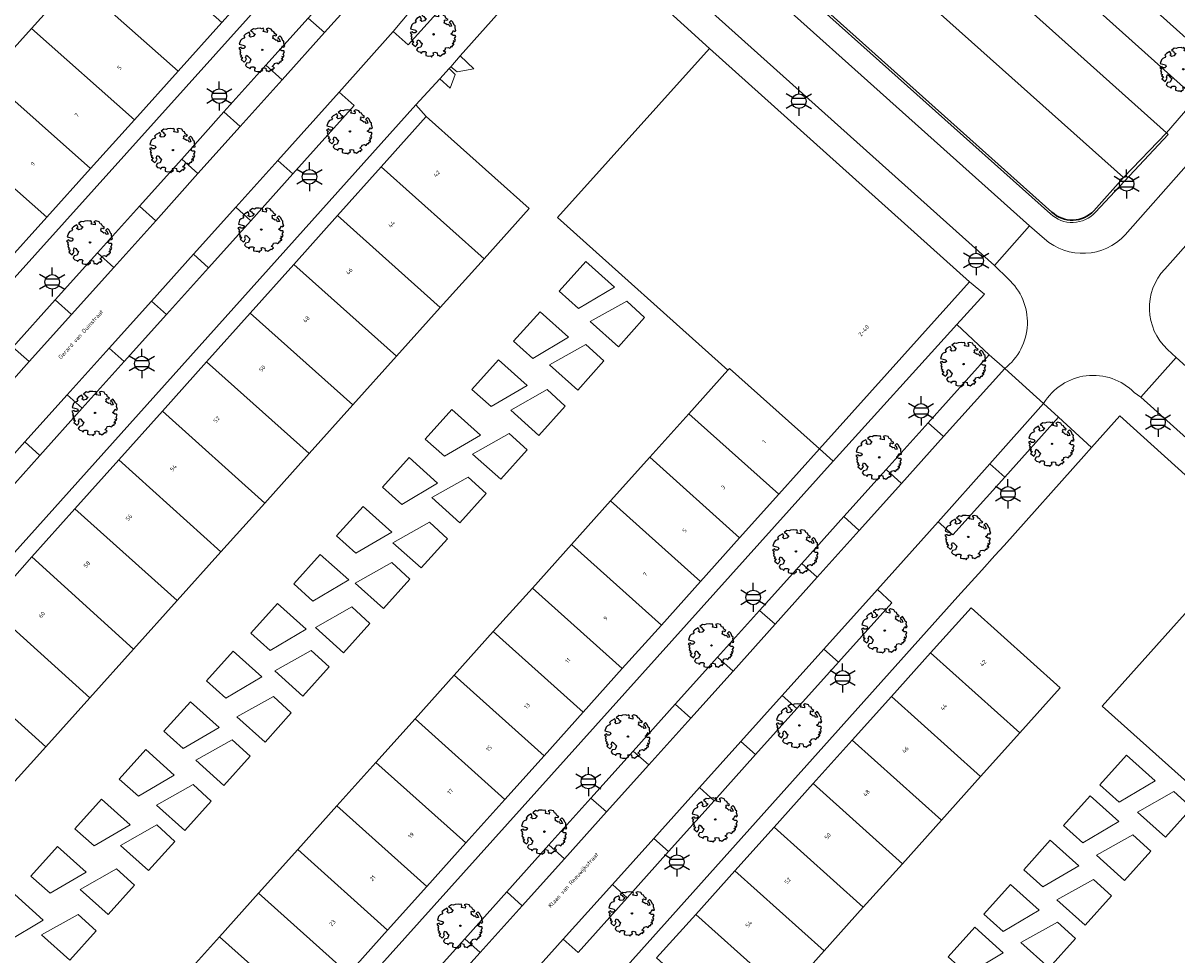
# Model space of a CAD drawing. Extents: x 105780 to 185197, y 477999 to 525027.
# Tile 329 of 562: x 107449 to 107550, y 479330 to 479411. Entities that reach past the tile are written whole.
import ezdxf
from ezdxf.enums import TextEntityAlignment as Align

# ---------------------------------------------------------------- set-up
doc = ezdxf.new("R2010")
doc.units = 0
for name, color, linetype, lineweight in [('B-GV-GR-BOOM-S', 252, 'Continuous', 25), ('B-RO-IE-MEUBILAIR_WEGMEUBILAIR-S', 252, 'Continuous', 25), ('B-WE-GK-KADEMUUR-G', 252, 'Continuous', 18), ('B-WE-GW-WATERGANG_SLOOT_INSTEEK-G', 252, 'Continuous', 30), ('B-XX-KG-KADASTRAAL_BEBOUWING-G', 252, 'Continuous', 20), ('B1-WE-OG-BEBOUWING-T18', 7, 'Continuous', 18), ('B1-WE-OG-TERREIN_ERF-GV', 252, 'Continuous', 18), ('B1-WE-OG-TOPOGRAFIE-T18', 10, 'Continuous', 18), ('B1-WE-VH-VERHARDING_ASFALT-GV', 252, 'Continuous', 18), ('B1-WE-VH-VERHARDING_BETONSTRAATSTEEN-GV', 252, 'Continuous', 18), ('B1-WE-VH-VERHARDING_HALFVERHARDING_GRIND-GV', 252, 'Continuous', 18)]:
    doc.layers.add(name, color=color, linetype=linetype, lineweight=lineweight)
doc.styles.add('NLCS-ISO', font='NLCS-ISO.ttf')
doc.styles.add('NLCS-ISO-M200-T18', font='NLCS-ISO.ttf', dxfattribs={"height": 0.36})

# ---------------------------------------------------------------- blocks, each defined once
blk = doc.blocks.new('B-SIE-WEG_LICHTMAST-SO')
at = {"ltscale": 0.1}
for p, q in [((0, 1.27), (0, 2.53)), ((-1.1, 0.63), (-2.19, 1.27)), ((1.1, 0.63), (2.19, 1.27)), ((-1.1, -0.63), (-2.19, -1.27)), ((0, -1.27), (0, -2.53)), ((1.1, -0.63), (2.19, -1.27))]:
    blk.add_line(p, q, dxfattribs=at)
at = {"flags": 128}
for points in [[(-1.16, 0.5), (1.16, 0.5)], [(-1.16, -0.5), (1.16, -0.5)]]:
    blk.add_lwpolyline(points, dxfattribs=at)
at = {"ltscale": 0.1}
blk.add_circle((0, 0), 1.27, dxfattribs=at)
at = {"style": 'NLCS-ISO'}
blk.add_attdef('TYPE', text='', height=1.8, dxfattribs=at).set_placement((0, 2.53), align=Align.BOTTOM_CENTER)
blk = doc.blocks.new('B-SGR-BOOM_06')
at = {"linetype": 'Continuous', "flags": 128}
blk.add_lwpolyline([(1.08, 1.41), (1.01, 1.58), (0.88, 1.63), (0.78, 1.81), (0.51, 1.88), (0.34, 1.81), (0.44, 1.71), (0.43, 1.52), (0.09, 1.59), (0.14, 1.73), (0.07, 1.88), (-0.06, 1.84), (-0.19, 1.88), (-0.46, 1.86), (-0.6, 1.79), (-0.78, 1.83), (-1.02, 1.64), (-0.85, 1.56), (-0.8, 1.46), (-0.63, 1.37), (-0.8, 1.16), (-1.02, 1.11), (-1.17, 1.24), (-1.05, 1.29), (-1.15, 1.54), (-1.45, 1.37), (-1.6, 1.21), (-1.52, 1.14), (-1.6, 1.01), (-1.77, 0.94), (-1.89, 0.82), (-2, 0.49), (-1.55, 0.37), (-1.48, 0.22), (-1.6, 0.12), (-1.8, 0.12), (-1.84, 0.22), (-2.04, 0.15), (-1.9, -0.07), (-1.97, -0.15), (-1.89, -0.22), (-1.95, -0.4), (-1.81, -0.47), (-1.89, -0.62), (-1.77, -0.64), (-1.72, -0.68), (-1.85, -0.84), (-1.57, -1.07), (-1.47, -0.97), (-1.38, -0.79), (-1.45, -0.7), (-1.37, -0.47), (-1.25, -0.54), (-1.12, -0.7), (-1, -0.8), (-1.12, -1.12), (-1.37, -1.17), (-1.47, -1.36), (-1.33, -1.51), (-1.13, -1.56), (-1.11, -1.61), (-1.08, -1.66), (-0.93, -1.49), (-0.73, -1.49), (-0.63, -1.56), (-0.68, -1.71), (-0.68, -1.84), (-0.46, -1.89), (-0.24, -1.88), (-0.19, -1.98), (-0.09, -1.86), (0.04, -1.79), (-0.02, -1.6), (0.11, -1.56), (0.31, -1.61), (0.34, -1.84), (0.46, -1.83), (0.58, -1.89), (0.83, -1.69), (0.95, -1.74), (0.93, -1.66), (1.06, -1.59), (0.96, -1.49), (0.85, -1.46), (1.03, -1.29), (1.05, -1.19), (1.26, -1.14), (1.42, -1.22), (1.51, -1.12), (1.51, -1.05), (1.65, -1.05), (1.65, -0.95), (1.78, -0.91), (1.78, -0.82), (1.63, -0.82), (1.82, -0.64), (1.7, -0.57), (1.85, -0.62), (1.9, -0.5), (1.82, -0.37), (1.93, -0.18), (1.87, -0.1), (1.7, -0.1), (1.5, 0.03), (1.63, 0.12), (1.75, 0.34), (1.82, 0.24), (1.95, 0.29), (1.87, 0.57), (1.88, 0.75), (1.8, 0.79), (1.67, 1.06), (1.53, 1.21), (1.35, 1.04), (1.47, 0.97), (1.57, 0.72), (1.41, 0.69), (1.33, 0.85), (1.2, 0.82), (1.06, 0.92), (0.9, 1.01), (0.98, 1.07), (0.93, 1.17), (1.01, 1.27), (1.15, 1.22), (1.26, 1.29)], close=True, dxfattribs=at)
blk.add_circle((0, 0), 0.06)
at = {"style": 'NLCS-ISO'}
blk.add_attdef('SOORT', text='', height=0.3, dxfattribs=at).set_placement((0, -0.36), align=Align.TOP_CENTER)

msp = doc.modelspace()

# ---------------------------------------------------------------- linework, layer by layer
at = {"layer": 'B-WE-GK-KADEMUUR-G', "flags": 128}
for points in [[(107503.695, 479425.724), (107538.588, 479394.508)], [(107538.724, 479394.655), (107503.82, 479425.881)], [(107548.701, 479401.553), (107544.95, 479397.653), (107542.37, 479394.772)], [(107542.518, 479394.637), (107548.845, 479401.415), (107548.701, 479401.553)]]:
    msp.add_lwpolyline(points, dxfattribs=at)
for points in [[(107542.37, 479394.772, -0.4182584), (107538.724, 479394.655)], [(107538.588, 479394.508, 0.4180667), (107542.518, 479394.637)]]:
    msp.add_lwpolyline(points, format="xyb", dxfattribs=at)
at = {"layer": 'B-WE-GW-WATERGANG_SLOOT_INSTEEK-G', "flags": 128}
msp.add_lwpolyline([(107529.954, 479418.377), (107509.493, 479436.739), (107505.883, 479432.64), (107526.332, 479414.326), (107544.95, 479397.653), (107548.701, 479401.553)], close=True, dxfattribs=at)
for points in [[(107503.82, 479425.881), (107538.724, 479394.655)], [(107542.37, 479394.772), (107544.95, 479397.653), (107526.332, 479414.326)]]:
    msp.add_lwpolyline(points, dxfattribs=at)
msp.add_lwpolyline([(107538.724, 479394.655, 0.4182584), (107542.37, 479394.772)], format="xyb", dxfattribs=at)
at = {"layer": 'B-XX-KG-KADASTRAAL_BEBOUWING-G', "flags": 128}
for points in [[(107457.474, 479419.132), (107453.668, 479414.888), (107462.65, 479406.944), (107466.461, 479411.183)], [(107453.668, 479414.888), (107449.863, 479410.644), (107458.839, 479402.705), (107462.65, 479406.944)], [(107449.863, 479410.644), (107446.051, 479406.394), (107455.022, 479398.46), (107458.839, 479402.705)], [(107508.901, 479408.918), (107495.673, 479394.185), (107510.5, 479380.873), (107510.648, 479381.039), (107518.473, 479374.021), (107531.541, 479388.592)], [(107446.051, 479406.394), (107442.246, 479402.15), (107451.211, 479394.222), (107455.022, 479398.46)], [(107484.244, 479402.976), (107480.323, 479398.594), (107489.277, 479390.582), (107493.214, 479394.968)], [(107442.246, 479402.15), (107438.444, 479397.911), (107447.339, 479389.915), (107451.211, 479394.222)], [(107480.323, 479398.594), (107476.522, 479394.347), (107485.469, 479386.34), (107489.277, 479390.582)], [(107476.522, 479394.347), (107472.721, 479390.099), (107481.662, 479382.098), (107485.469, 479386.34)], [(107472.721, 479390.099), (107468.92, 479385.852), (107477.854, 479377.856), (107481.662, 479382.098)], [(107498.137, 479390.352), (107495.824, 479387.775), (107497.501, 479386.271), (107500.626, 479388.119)], [(107503.264, 479385.473), (107501.699, 479386.903), (107498.522, 479385.121), (107500.976, 479382.921)], [(107468.92, 479385.852), (107465.119, 479381.604), (107474.046, 479373.615), (107477.854, 479377.856)], [(107494.158, 479385.98), (107491.845, 479383.403), (107493.521, 479381.899), (107496.646, 479383.747)], [(107499.72, 479381.703), (107498.154, 479383.134), (107494.978, 479381.351), (107497.431, 479379.151)], [(107490.533, 479381.79), (107488.22, 479379.213), (107489.896, 479377.708), (107493.021, 479379.557)], [(107465.119, 479381.604), (107461.28, 479377.315), (107470.181, 479369.308), (107474.046, 479373.615)], [(107510.648, 479381.039), (107510.5, 479380.873), (107507.109, 479377.093), (107514.934, 479370.075), (107518.473, 479374.021)], [(107496.347, 479377.757), (107494.781, 479379.187), (107491.605, 479377.405), (107494.058, 479375.205)], [(107461.28, 479377.315), (107457.476, 479373.064), (107466.371, 479365.064), (107470.181, 479369.308)], [(107486.475, 479377.466), (107484.162, 479374.889), (107485.838, 479373.385), (107488.963, 479375.233)], [(107507.109, 479377.093), (107503.704, 479373.297), (107511.529, 479366.279), (107514.934, 479370.075)], [(107493.021, 479373.932), (107491.455, 479375.362), (107488.279, 479373.58), (107490.732, 479371.38)], [(107457.476, 479373.064), (107453.655, 479368.794), (107462.567, 479360.826), (107466.371, 479365.064)], [(107482.75, 479373.276), (107480.437, 479370.699), (107482.114, 479369.194), (107485.238, 479371.042)], [(107503.704, 479373.297), (107500.298, 479369.501), (107508.124, 479362.482), (107511.529, 479366.279)], [(107489.47, 479370.144), (107487.905, 479371.575), (107484.728, 479369.793), (107487.181, 479367.592)], [(107453.655, 479368.794), (107449.914, 479364.614), (107458.746, 479356.569), (107462.567, 479360.826)], [(107478.759, 479369.019), (107476.446, 479366.441), (107478.123, 479364.937), (107481.247, 479366.785)], [(107500.298, 479369.501), (107496.893, 479365.704), (107504.719, 479358.685), (107508.124, 479362.482)], [(107486.089, 479366.205), (107484.523, 479367.636), (107481.347, 479365.853), (107483.8, 479363.653)], [(107496.893, 479365.704), (107493.487, 479361.908), (107501.314, 479354.889), (107504.719, 479358.685)], [(107556.306, 479366.373), (107543.104, 479351.616), (107557.972, 479338.314), (107558.093, 479338.449), (107565.883, 479331.466), (107578.986, 479346.081)], [(107449.914, 479364.614), (107446.091, 479360.341), (107454.953, 479352.343), (107458.746, 479356.569)], [(107475.023, 479364.843), (107472.71, 479362.266), (107474.386, 479360.761), (107477.511, 479362.61)], [(107482.81, 479362.691), (107481.245, 479364.121), (107478.068, 479362.339), (107480.522, 479360.139)], [(107493.487, 479361.908), (107490.082, 479358.112), (107497.909, 479351.092), (107501.314, 479354.889)], [(107446.091, 479360.341), (107442.263, 479356.063), (107451.118, 479348.072), (107454.953, 479352.343)], [(107471.298, 479360.553), (107468.985, 479357.975), (107470.661, 479356.471), (107473.786, 479358.319)], [(107479.343, 479358.827), (107477.778, 479360.257), (107474.601, 479358.475), (107477.054, 479356.275)], [(107531.693, 479360.193), (107528.156, 479356.254), (107535.92, 479349.283), (107539.446, 479353.214)], [(107490.082, 479358.112), (107486.676, 479354.315), (107494.503, 479347.295), (107497.909, 479351.092)], [(107442.263, 479356.063), (107438.511, 479351.871), (107447.394, 479343.922), (107451.118, 479348.072)], [(107467.44, 479356.395), (107465.127, 479353.818), (107466.803, 479352.314), (107469.928, 479354.162)], [(107475.794, 479355.038), (107474.229, 479356.468), (107471.052, 479354.686), (107473.505, 479352.486)], [(107528.156, 479356.254), (107524.749, 479352.459), (107532.515, 479345.486), (107535.92, 479349.283)], [(107486.676, 479354.315), (107483.271, 479350.519), (107491.098, 479343.498), (107494.503, 479347.295)], [(107463.715, 479352.005), (107461.402, 479349.428), (107463.078, 479347.924), (107466.203, 479349.772)], [(107472.498, 479351.026), (107470.933, 479352.457), (107467.756, 479350.674), (107470.21, 479348.474)], [(107524.749, 479352.459), (107521.342, 479348.664), (107529.11, 479341.69), (107532.515, 479345.486)], [(107483.271, 479350.519), (107479.865, 479346.723), (107487.693, 479339.702), (107491.098, 479343.498)], [(107468.922, 479347.263), (107467.357, 479348.693), (107464.18, 479346.911), (107466.634, 479344.711)], [(107521.342, 479348.664), (107517.935, 479344.869), (107525.705, 479337.893), (107529.11, 479341.69)], [(107459.824, 479347.848), (107457.511, 479345.271), (107459.187, 479343.766), (107462.312, 479345.615)], [(107479.865, 479346.723), (107476.459, 479342.926), (107484.288, 479335.905), (107487.693, 479339.702)], [(107545.215, 479347.335), (107542.903, 479344.758), (107544.579, 479343.254), (107547.704, 479345.102)], [(107465.507, 479343.352), (107463.942, 479344.783), (107460.765, 479343), (107463.219, 479340.8)], [(107517.935, 479344.869), (107514.528, 479341.074), (107522.3, 479334.096), (107525.705, 479337.893)], [(107455.966, 479343.524), (107453.653, 479340.947), (107455.329, 479339.443), (107458.454, 479341.291)], [(107542.052, 479343.805), (107539.739, 479341.228), (107541.415, 479339.724), (107544.54, 479341.572)], [(107550.91, 479342.749), (107549.345, 479344.179), (107546.168, 479342.397), (107548.622, 479340.197)], [(107476.459, 479342.926), (107473.054, 479339.13), (107480.883, 479332.108), (107484.288, 479335.905)], [(107462.356, 479339.842), (107460.791, 479341.273), (107457.614, 479339.49), (107460.068, 479337.29)], [(107514.528, 479341.074), (107511.121, 479337.279), (107518.895, 479330.3), (107522.3, 479334.096)], [(107538.578, 479339.948), (107536.265, 479337.37), (107537.941, 479335.866), (107541.066, 479337.714)], [(107547.339, 479338.981), (107545.774, 479340.411), (107542.597, 479338.629), (107545.05, 479336.429)], [(107452.141, 479339.4), (107449.828, 479336.823), (107451.504, 479335.319), (107454.629, 479337.167)], [(107473.054, 479339.13), (107469.648, 479335.334), (107477.478, 479328.312), (107480.883, 479332.108)], [(107458.851, 479336.012), (107457.286, 479337.443), (107454.109, 479335.66), (107456.563, 479333.46)], [(107511.121, 479337.279), (107507.714, 479333.484), (107515.489, 479326.503), (107518.895, 479330.3)], [(107543.906, 479335.086), (107542.341, 479336.517), (107539.164, 479334.734), (107541.618, 479332.534)], [(107535.121, 479336.074), (107532.808, 479333.497), (107534.484, 479331.993), (107537.609, 479333.841)], [(107448.416, 479335.21), (107446.103, 479332.633), (107447.779, 479331.128), (107450.904, 479332.976)], [(107469.648, 479335.334), (107466.243, 479331.537), (107474.073, 479324.515), (107477.478, 479328.312)], [(107455.503, 479332.045), (107453.938, 479333.475), (107450.761, 479331.693), (107453.215, 479329.493)], [(107507.714, 479333.484), (107504.307, 479329.689), (107512.084, 479322.706), (107515.489, 479326.503)], [(107540.765, 479331.385), (107539.2, 479332.815), (107536.023, 479331.033), (107538.477, 479328.833)], [(107466.243, 479331.537), (107462.837, 479327.741), (107470.667, 479320.718), (107474.073, 479324.515)], [(107532.002, 479332.357), (107529.689, 479329.78), (107531.365, 479328.276), (107534.49, 479330.124)]]:
    msp.add_lwpolyline(points, close=True, dxfattribs=at)
at = {"layer": 'B1-WE-OG-TERREIN_ERF-GV', "flags": 128}
for points in [[(107445.037, 479307.898), (107449.215, 479312.555), (107452.621, 479316.352), (107456.026, 479320.148), (107459.432, 479323.945), (107462.837, 479327.741), (107466.243, 479331.537), (107469.648, 479335.334), (107473.054, 479339.13), (107476.459, 479342.926), (107479.865, 479346.723), (107483.271, 479350.519), (107486.676, 479354.315), (107490.082, 479358.112), (107493.487, 479361.908), (107496.893, 479365.704), (107500.298, 479369.501), (107503.704, 479373.297), (107507.109, 479377.093), (107510.5, 479380.873), (107495.673, 479394.185), (107508.901, 479408.918), (107497.25, 479419.527)], [(107495.045, 479417.058), (107487.187, 479408.26), (107488.379, 479407.136), (107486.932, 479406.863), (107486.381, 479407.312), (107486.228, 479407.16), (107486.762, 479406.645), (107486.317, 479405.456), (107485.43, 479406.264), (107483.343, 479403.985), (107484.244, 479402.976), (107493.214, 479394.968), (107489.277, 479390.582), (107485.469, 479386.34), (107481.662, 479382.098), (107477.854, 479377.856), (107474.046, 479373.615), (107470.181, 479369.308), (107466.371, 479365.064), (107462.567, 479360.826), (107458.746, 479356.569), (107454.953, 479352.343), (107451.118, 479348.072), (107447.394, 479343.922)], [(107446.051, 479406.394), (107449.863, 479410.644), (107453.668, 479414.888)], [(107557.972, 479338.314), (107543.104, 479351.616), (107556.306, 479366.373), (107544.633, 479376.907), (107542.164, 479374.15), (107541.494, 479373.402), (107534.569, 479365.613), (107533.75, 479364.739), (107532.619, 479363.451), (107530.525, 479361.183), (107496.288, 479322.891)], [(107504.307, 479329.689), (107507.714, 479333.484), (107511.121, 479337.279), (107514.528, 479341.074), (107517.935, 479344.869), (107521.342, 479348.664), (107524.749, 479352.459), (107528.156, 479356.254), (107531.693, 479360.193), (107539.446, 479353.214), (107535.92, 479349.283), (107532.515, 479345.486), (107529.11, 479341.69), (107525.705, 479337.893), (107522.3, 479334.096), (107518.895, 479330.3), (107515.489, 479326.503)]]:
    msp.add_lwpolyline(points, dxfattribs=at)
for points in [[(107471.343, 479414.518), (107470.316, 479415.47), (107466.461, 479411.183), (107462.65, 479406.944), (107458.839, 479402.705), (107455.022, 479398.46), (107451.211, 479394.222), (107447.339, 479389.915), (107443.527, 479385.676), (107439.68, 479381.397), (107435.878, 479377.168), (107432.078, 479372.942), (107432.068, 479372.931), (107428.256, 479368.691), (107424.445, 479364.453), (107420.634, 479360.214), (107416.823, 479355.975), (107411.809, 479350.399), (107412.942, 479349.511)], [(107487.187, 479408.26), (107486.381, 479407.312), (107486.932, 479406.863), (107488.379, 479407.136)], [(107486.762, 479406.645), (107486.228, 479407.16), (107485.43, 479406.264), (107486.317, 479405.456)], [(107480.323, 479398.594), (107484.244, 479402.976), (107483.343, 479403.985), (107420.943, 479334.389), (107421.913, 479333.323), (107427.108, 479339.128), (107430.909, 479343.376), (107434.71, 479347.623), (107438.511, 479351.871), (107442.263, 479356.063), (107446.091, 479360.341), (107449.914, 479364.614), (107453.655, 479368.794), (107457.476, 479373.064), (107461.28, 479377.315), (107465.119, 479381.604), (107468.92, 479385.852), (107472.721, 479390.099), (107476.522, 479394.347)], [(107498.137, 479390.352), (107500.626, 479388.119), (107497.501, 479386.271), (107495.824, 479387.775)], [(107530.439, 479384.855), (107532.84, 479387.506), (107531.541, 479388.592), (107518.473, 479374.021), (107519.69, 479372.944)], [(107503.264, 479385.473), (107500.976, 479382.921), (107498.522, 479385.121), (107501.699, 479386.903)], [(107494.158, 479385.98), (107496.646, 479383.747), (107493.521, 479381.899), (107491.845, 479383.403)], [(107499.72, 479381.703), (107497.431, 479379.151), (107494.978, 479381.351), (107498.154, 479383.134)], [(107490.533, 479381.79), (107493.021, 479379.557), (107489.896, 479377.708), (107488.22, 479379.213)], [(107496.347, 479377.757), (107494.058, 479375.205), (107491.605, 479377.405), (107494.781, 479379.187)], [(107486.475, 479377.466), (107488.963, 479375.233), (107485.838, 479373.385), (107484.162, 479374.889)], [(107493.021, 479373.932), (107490.732, 479371.38), (107488.279, 479373.58), (107491.455, 479375.362)], [(107519.69, 479372.944), (107518.473, 479374.021), (107514.934, 479370.075), (107511.529, 479366.279), (107508.124, 479362.482), (107504.719, 479358.685), (107501.314, 479354.889), (107497.909, 479351.092), (107494.503, 479347.295), (107491.098, 479343.498), (107487.693, 479339.702), (107484.288, 479335.905), (107480.883, 479332.108), (107477.478, 479328.312), (107474.073, 479324.515), (107470.667, 479320.718), (107467.262, 479316.922), (107463.857, 479313.125), (107460.452, 479309.328), (107457.047, 479305.531), (107451.772, 479299.65), (107452.759, 479298.39)], [(107482.75, 479373.276), (107485.238, 479371.042), (107482.114, 479369.194), (107480.437, 479370.699)], [(107489.47, 479370.144), (107487.181, 479367.592), (107484.728, 479369.793), (107487.905, 479371.575)], [(107478.759, 479369.019), (107481.247, 479366.785), (107478.123, 479364.937), (107476.446, 479366.441)], [(107486.089, 479366.205), (107483.8, 479363.653), (107481.347, 479365.853), (107484.523, 479367.636)], [(107475.023, 479364.843), (107477.511, 479362.61), (107474.386, 479360.761), (107472.71, 479362.266)], [(107482.81, 479362.691), (107480.522, 479360.139), (107478.068, 479362.339), (107481.245, 479364.121)], [(107471.298, 479360.553), (107473.786, 479358.319), (107470.661, 479356.471), (107468.985, 479357.975)], [(107479.343, 479358.827), (107477.054, 479356.275), (107474.601, 479358.475), (107477.778, 479360.257)], [(107467.44, 479356.395), (107469.928, 479354.162), (107466.803, 479352.314), (107465.127, 479353.818)], [(107475.794, 479355.038), (107473.505, 479352.486), (107471.052, 479354.686), (107474.229, 479356.468)], [(107463.715, 479352.005), (107466.203, 479349.772), (107463.078, 479347.924), (107461.402, 479349.428)], [(107472.498, 479351.026), (107470.21, 479348.474), (107467.756, 479350.674), (107470.933, 479352.457)], [(107468.922, 479347.263), (107466.634, 479344.711), (107464.18, 479346.911), (107467.357, 479348.693)], [(107459.824, 479347.848), (107462.312, 479345.615), (107459.187, 479343.766), (107457.511, 479345.271)], [(107545.215, 479347.335), (107547.704, 479345.102), (107544.579, 479343.254), (107542.903, 479344.758)], [(107465.507, 479343.352), (107463.219, 479340.8), (107460.765, 479343), (107463.942, 479344.783)], [(107455.966, 479343.524), (107458.454, 479341.291), (107455.329, 479339.443), (107453.653, 479340.947)], [(107542.052, 479343.805), (107544.54, 479341.572), (107541.415, 479339.724), (107539.739, 479341.228)], [(107550.91, 479342.749), (107548.622, 479340.197), (107546.168, 479342.397), (107549.345, 479344.179)], [(107462.356, 479339.842), (107460.068, 479337.29), (107457.614, 479339.49), (107460.791, 479341.273)], [(107538.578, 479339.948), (107541.066, 479337.714), (107537.941, 479335.866), (107536.265, 479337.37)], [(107547.339, 479338.981), (107545.05, 479336.429), (107542.597, 479338.629), (107545.774, 479340.411)], [(107452.141, 479339.4), (107454.629, 479337.167), (107451.504, 479335.319), (107449.828, 479336.823)], [(107458.851, 479336.012), (107456.563, 479333.46), (107454.109, 479335.66), (107457.286, 479337.443)], [(107543.906, 479335.086), (107541.618, 479332.534), (107539.164, 479334.734), (107542.341, 479336.517)], [(107535.121, 479336.074), (107537.609, 479333.841), (107534.484, 479331.993), (107532.808, 479333.497)], [(107448.416, 479335.21), (107450.904, 479332.976), (107447.779, 479331.128), (107446.103, 479332.633)], [(107455.503, 479332.045), (107453.215, 479329.493), (107450.761, 479331.693), (107453.938, 479333.475)], [(107540.765, 479331.385), (107538.477, 479328.833), (107536.023, 479331.033), (107539.2, 479332.815)], [(107532.002, 479332.357), (107534.49, 479330.124), (107531.365, 479328.276), (107529.689, 479329.78)]]:
    msp.add_lwpolyline(points, close=True, dxfattribs=at)
at = {"layer": 'B1-WE-VH-VERHARDING_ASFALT-GV', "flags": 128}
for points in [[(107502.199, 479424.439), (107499.169, 479421.018), (107533.721, 479390.01), (107536.781, 479393.448)], [(107479.066, 479414.387), (107477.652, 479415.654), (107473.972, 479411.552), (107475.385, 479410.285)], [(107487.083, 479414.145), (107485.606, 479415.469), (107481.377, 479410.379), (107482.668, 479409.235)], [(107475.385, 479410.285), (107473.972, 479411.552), (107470.292, 479407.451), (107471.705, 479406.184)], [(107471.705, 479406.184), (107470.292, 479407.451), (107466.636, 479403.377), (107468.049, 479402.11)], [(107477.97, 479403.927), (107476.651, 479405.109), (107471.312, 479399.158), (107472.627, 479397.979)], [(107468.049, 479402.11), (107466.636, 479403.377), (107462.956, 479399.275), (107464.369, 479398.008)], [(107464.369, 479398.008), (107462.956, 479399.275), (107459.275, 479395.174), (107460.689, 479393.907)], [(107472.627, 479397.979), (107471.312, 479399.158), (107467.657, 479395.084), (107468.969, 479393.907)], [(107460.689, 479393.907), (107459.275, 479395.174), (107455.62, 479391.1), (107457.033, 479389.833)], [(107468.969, 479393.907), (107467.657, 479395.084), (107463.976, 479390.982), (107465.287, 479389.808)], [(107457.033, 479389.833), (107455.62, 479391.1), (107451.94, 479386.998), (107453.353, 479385.732)], [(107465.287, 479389.808), (107463.976, 479390.982), (107460.321, 479386.909), (107461.629, 479385.736)], [(107453.353, 479385.732), (107451.94, 479386.998), (107448.259, 479382.897), (107449.673, 479381.63)], [(107461.629, 479385.736), (107460.321, 479386.909), (107456.641, 479382.807), (107457.947, 479381.636)], [(107449.673, 479381.63), (107448.259, 479382.897), (107444.604, 479378.823), (107446.017, 479377.556)], [(107457.947, 479381.636), (107456.641, 479382.807), (107452.986, 479378.733), (107454.289, 479377.565)], [(107534.611, 479381.025), (107533.252, 479382.224), (107527.938, 479376.304), (107529.287, 479375.095)], [(107549.555, 479381.999), (107546.478, 479378.529), (107583.104, 479345.639), (107583.615, 479345.182), (107586.67, 479348.564), (107586.277, 479348.916)], [(107454.289, 479377.565), (107452.986, 479378.733), (107449.306, 479374.631), (107450.606, 479373.465)], [(107539.306, 479376.789), (107538, 479377.992), (107533.315, 479372.731), (107534.617, 479371.564)], [(107529.287, 479375.095), (107527.938, 479376.304), (107524.282, 479372.231), (107525.632, 479371.022)], [(107450.606, 479373.465), (107449.306, 479374.631), (107445.651, 479370.557), (107446.949, 479369.393)], [(107534.617, 479371.564), (107533.315, 479372.731), (107528.812, 479367.675), (107530.107, 479366.54)], [(107525.632, 479371.022), (107524.282, 479372.231), (107520.601, 479368.131), (107521.95, 479366.921)], [(107521.95, 479366.921), (107520.601, 479368.131), (107516.945, 479364.058), (107518.294, 479362.848)], [(107518.294, 479362.848), (107516.945, 479364.058), (107513.264, 479359.957), (107514.613, 479358.747)], [(107524.782, 479360.631), (107523.535, 479361.788), (107518.856, 479356.577), (107520.128, 479355.438)], [(107514.613, 479358.747), (107513.264, 479359.957), (107509.608, 479355.884), (107510.957, 479354.675)], [(107520.128, 479355.438), (107518.856, 479356.577), (107515.247, 479352.558), (107516.522, 479351.416)], [(107510.957, 479354.675), (107509.608, 479355.884), (107505.926, 479351.783), (107507.275, 479350.574)], [(107516.522, 479351.416), (107515.247, 479352.558), (107511.638, 479348.539), (107512.917, 479347.393)], [(107507.275, 479350.574), (107505.926, 479351.783), (107502.27, 479347.71), (107503.619, 479346.501)], [(107512.917, 479347.393), (107511.638, 479348.539), (107508.029, 479344.519), (107509.311, 479343.371)], [(107503.619, 479346.501), (107502.27, 479347.71), (107498.589, 479343.609), (107499.937, 479342.4)], [(107509.311, 479343.371), (107508.029, 479344.519), (107504.063, 479340.102), (107505.348, 479338.95)], [(107499.937, 479342.4), (107498.589, 479343.609), (107494.933, 479339.536), (107496.282, 479338.328)], [(107496.282, 479338.328), (107494.933, 479339.536), (107491.251, 479335.435), (107492.6, 479334.226)], [(107505.348, 479338.95), (107504.063, 479340.102), (107500.454, 479336.082), (107501.743, 479334.927)], [(107501.743, 479334.927), (107500.454, 479336.082), (107496.174, 479331.316), (107497.468, 479330.158)], [(107492.6, 479334.226), (107491.251, 479335.435), (107487.595, 479331.363), (107488.944, 479330.154)], [(107488.944, 479330.154), (107487.595, 479331.363), (107483.914, 479327.262), (107485.262, 479326.053)]]:
    msp.add_lwpolyline(points, close=True, dxfattribs=at)
for points in [[(107445.651, 479370.557), (107449.306, 479374.631), (107452.986, 479378.733), (107456.641, 479382.807), (107460.321, 479386.909), (107463.976, 479390.982), (107467.657, 479395.084), (107471.312, 479399.158), (107476.651, 479405.109), (107481.377, 479410.379), (107485.606, 479415.469)], [(107479.066, 479414.387), (107475.385, 479410.285), (107471.705, 479406.184), (107468.049, 479402.11), (107464.369, 479398.008), (107460.689, 479393.907), (107457.033, 479389.833), (107453.353, 479385.732), (107449.673, 479381.63), (107446.017, 479377.556)], [(107554.062, 479395.899), (107550.645, 479398.95), (107545.102, 479392.685)], [(107548.541, 479389.691), (107554.062, 479395.899)], [(107538.067, 479392.323), (107536.781, 479393.448), (107533.721, 479390.01), (107534.91, 479388.839)], [(107545.891, 479378.947), (107546.478, 479378.529), (107549.555, 479381.999), (107548.782, 479382.695)], [(107482.723, 479316.315), (107496.174, 479331.316), (107500.454, 479336.082), (107504.063, 479340.102), (107508.029, 479344.519), (107511.638, 479348.539), (107515.247, 479352.558), (107518.856, 479356.577), (107523.535, 479361.788), (107528.812, 479367.675), (107533.315, 479372.731), (107538, 479377.992), (107534.611, 479381.025), (107529.287, 479375.095), (107525.632, 479371.022), (107521.95, 479366.921), (107518.294, 479362.848), (107514.613, 479358.747), (107510.957, 479354.675), (107507.275, 479350.574), (107503.619, 479346.501), (107499.937, 479342.4), (107496.282, 479338.328), (107492.6, 479334.226), (107488.944, 479330.154), (107485.262, 479326.053)], [(107534.611, 479381.025), (107538, 479377.992)]]:
    msp.add_lwpolyline(points, dxfattribs=at)
at = {"layer": 'B1-WE-VH-VERHARDING_ASFALT-GV'}
for points in [[(107545.102, 479392.685, -0.4088059), (107538.067, 479392.323)], [(107534.91, 479388.839, -0.466473), (107534.611, 479381.025)], [(107548.782, 479382.695, -0.4138092), (107548.541, 479389.691)], [(107538, 479377.992, -0.4877585), (107545.891, 479378.947)]]:
    msp.add_lwpolyline(points, format="xyb", dxfattribs=at)
at = {"layer": 'B1-WE-VH-VERHARDING_BETONSTRAATSTEEN-GV', "flags": 128}
for points in [[(107529.571, 479431.67), (107521.405, 479439.021), (107517.933, 479442.425), (107516.199, 479440.481), (107551.512, 479408.808), (107553.087, 479410.585)], [(107532.585, 479421.321), (107512.164, 479439.631), (107509.493, 479436.739), (107529.954, 479418.377), (107548.701, 479401.553), (107551.292, 479404.549)]]:
    msp.add_lwpolyline(points, close=True, dxfattribs=at)
for points in [[(107451.94, 479386.998), (107455.62, 479391.1), (107459.275, 479395.174), (107462.956, 479399.275), (107466.636, 479403.377), (107470.292, 479407.451), (107473.972, 479411.552), (107477.652, 479415.654), (107481.308, 479419.727), (107486.15, 479425.124), (107483.282, 479427.646), (107480.214, 479424.235), (107471.343, 479414.518), (107412.942, 479349.511), (107407.253, 479343.246)], [(107500.975, 479425.592), (107502.199, 479424.439), (107536.781, 479393.448), (107538.067, 479392.323)], [(107538.588, 479394.508), (107503.695, 479425.724)], [(107490.398, 479421.237), (107492.101, 479419.726), (107495.045, 479417.058), (107497.25, 479419.527), (107508.901, 479408.918), (107531.541, 479388.592), (107532.84, 479387.506), (107530.439, 479384.855), (107533.252, 479382.224), (107534.611, 479381.025)], [(107534.91, 479388.839), (107533.721, 479390.01), (107499.169, 479421.018)], [(107483.343, 479403.985), (107485.43, 479406.264), (107486.228, 479407.16), (107486.381, 479407.312), (107487.187, 479408.26), (107495.045, 479417.058)], [(107487.083, 479414.145), (107482.668, 479409.235), (107481.377, 479410.379), (107476.651, 479405.109), (107477.97, 479403.927), (107472.627, 479397.979), (107468.969, 479393.907), (107465.287, 479389.808), (107461.629, 479385.736), (107457.947, 479381.636), (107454.289, 479377.565), (107450.606, 479373.465), (107446.949, 479369.393), (107443.266, 479365.294), (107439.608, 479361.222), (107435.926, 479357.123), (107432.268, 479353.051), (107428.586, 479348.951), (107423.784, 479343.606), (107422.493, 479344.744), (107419.159, 479341.07), (107417.099, 479342.922), (107411.942, 479337.226)], [(107545.102, 479392.685), (107550.645, 479398.95), (107555.891, 479404.88), (107553.508, 479407.017), (107551.292, 479404.549), (107548.701, 479401.553), (107548.845, 479401.415), (107542.518, 479394.637)], [(107417.626, 479331.034), (107420.943, 479334.389), (107483.343, 479403.985)], [(107550.667, 479387.387), (107556.819, 479394.302), (107554.062, 479395.899), (107548.541, 479389.691)], [(107411.942, 479337.226), (107417.099, 479342.922), (107415.904, 479343.997), (107414.493, 479345.266), (107418.916, 479350.195), (107422.572, 479354.269), (107426.252, 479358.371), (107429.907, 479362.444), (107433.588, 479366.546), (107437.268, 479370.648), (107440.923, 479374.721), (107444.604, 479378.823), (107448.259, 479382.897), (107451.94, 479386.998)], [(107494.933, 479339.536), (107498.589, 479343.609), (107502.27, 479347.71), (107505.926, 479351.783), (107509.608, 479355.884), (107513.264, 479359.957), (107516.945, 479364.058), (107520.601, 479368.131), (107524.282, 479372.231), (107527.938, 479376.304), (107533.252, 479382.224), (107530.439, 479384.855), (107519.69, 479372.944), (107452.759, 479298.39), (107449.58, 479294.817)], [(107548.782, 479382.695), (107549.555, 479381.999), (107586.277, 479348.916), (107586.67, 479348.564), (107589.803, 479352.033)], [(107584.408, 479344.473), (107583.615, 479345.182), (107583.104, 479345.639), (107546.478, 479378.529), (107545.891, 479378.947)], [(107538, 479377.992), (107539.306, 479376.789), (107542.164, 479374.15), (107544.633, 479376.907), (107556.306, 479366.373), (107578.986, 479346.081), (107580.713, 479340.067), (107584.258, 479336.898), (107584.67, 479337.366), (107585.182, 479337.946)], [(107530.525, 479361.183), (107532.619, 479363.451), (107533.75, 479364.739), (107534.569, 479365.613), (107541.494, 479373.402), (107542.164, 479374.15), (107539.306, 479376.789), (107534.617, 479371.564), (107530.107, 479366.54), (107528.812, 479367.675), (107523.535, 479361.788), (107524.782, 479360.631), (107520.128, 479355.438), (107516.522, 479351.416), (107512.917, 479347.393), (107509.311, 479343.371), (107505.348, 479338.95), (107501.743, 479334.927), (107497.468, 479330.158), (107496.174, 479331.316), (107482.723, 479316.315)], [(107496.288, 479322.891), (107530.525, 479361.183)], [(107453.192, 479286.779), (107457.5, 479291.747), (107455.827, 479293.263), (107454.485, 479294.478), (107458.678, 479299.149), (107462.426, 479303.323), (107466.107, 479307.424), (107469.763, 479311.497), (107473.444, 479315.598), (107477.1, 479319.671), (107480.258, 479323.189), (107483.914, 479327.262), (107487.595, 479331.363), (107491.251, 479335.435), (107494.933, 479339.536)]]:
    msp.add_lwpolyline(points, dxfattribs=at)
at = {"layer": 'B1-WE-VH-VERHARDING_BETONSTRAATSTEEN-GV'}
for points in [[(107542.518, 479394.637, -0.4180667), (107538.588, 479394.508)], [(107538.067, 479392.323, 0.4088059), (107545.102, 479392.685)], [(107534.611, 479381.025, 0.466473), (107534.91, 479388.839)], [(107548.541, 479389.691, 0.4138092), (107548.782, 479382.695)], [(107545.891, 479378.947, 0.4877585), (107538, 479377.992)]]:
    msp.add_lwpolyline(points, format="xyb", dxfattribs=at)
at = {"layer": 'B1-WE-VH-VERHARDING_HALFVERHARDING_GRIND-GV', "flags": 128}
msp.add_lwpolyline([(107516.199, 479440.481), (107514.395, 479442.1), (107512.164, 479439.631), (107532.585, 479421.321), (107551.292, 479404.549), (107553.508, 479407.017), (107551.512, 479408.808)], close=True, dxfattribs=at)

# ---------------------------------------------------------------- block references
at = {"layer": 'B-GV-GR-BOOM-S', "linetype": 'Continuous', "lineweight": 0}
for p in [(107484.881, 479410.14), (107469.972, 479408.789), (107550.152, 479407.102), (107477.604, 479401.679), (107462.188, 479400.057), (107469.888, 479393.127), (107454.976, 479392.01), (107531.028, 479381.419), (107455.419, 479377.156), (107538.717, 479374.469), (107523.685, 479373.291), (107531.441, 479366.357), (107516.433, 479365.097), (107524.172, 479358.204), (107509.084, 479356.91), (107516.74, 479349.938), (107501.806, 479348.974), (107509.404, 479341.747), (107494.533, 479340.686), (107502.157, 479333.567), (107487.217, 479332.49)]:
    msp.add_blockref('B-SGR-BOOM_06', p, dxfattribs=at)
at = {"layer": 'B-RO-IE-MEUBILAIR_WEGMEUBILAIR-S', "xscale": 0.5, "yscale": 0.5, "zscale": 0.5}
for p in [(107466.227, 479404.757), (107516.693, 479404.315), (107474.082, 479397.732), (107545.228, 479397.112), (107532.123, 479390.433), (107451.678, 479388.577), (107459.481, 479381.465), (107527.332, 479377.342), (107547.961, 479376.356), (107534.896, 479370.114), (107512.72, 479361.09), (107520.5, 479354.077), (107498.362, 479345.046), (107506.074, 479338.037)]:
    msp.add_blockref('B-SIE-WEG_LICHTMAST-SO', p, dxfattribs=at)

# ---------------------------------------------------------------- texts
at = {"layer": 'B1-WE-OG-BEBOUWING-T18', "style": 'NLCS-ISO-M200-T18'}
for s, rotation, p in [('5', 48, (107457.533, 479407.235)), ('7', 48, (107453.82, 479403.106)), ('9', 48, (107449.993, 479398.85)), ('42', 48.2, (107485.154, 479397.995)), ('44', 48.2, (107481.218, 479393.596)), ('46', 48.2, (107477.543, 479389.489)), ('48', 48.2, (107473.807, 479385.314)), ('2-40', 48.1, (107522.343, 479384.327)), ('50', 48.2, (107469.968, 479381.025)), ('52', 48.2, (107465.993, 479376.583)), ('1', 48.1, (107513.665, 479374.651)), ('54', 48.2, (107462.228, 479372.376)), ('3', 48.1, (107510.104, 479370.681)), ('56', 48.2, (107458.361, 479368.054)), ('5', 48.1, (107506.73, 479366.919)), ('58', 48.2, (107454.699, 479363.963)), ('7', 48.1, (107503.311, 479363.106)), ('60', 48.2, (107450.775, 479359.577)), ('9', 48.1, (107499.863, 479359.262)), ('11', 48.1, (107496.569, 479355.589)), ('42', 48.1, (107532.733, 479355.365)), ('13', 48.1, (107493.024, 479351.637)), ('44', 48.1, (107529.302, 479351.543)), ('15', 48.1, (107489.707, 479347.938)), ('46', 48.1, (107525.96, 479347.821)), ('17', 48.1, (107486.342, 479344.186)), ('48', 48.1, (107522.575, 479344.05)), ('19', 48.1, (107482.919, 479340.369)), ('50', 48.1, (107519.202, 479340.292)), ('21', 48.1, (107479.572, 479336.637)), ('52', 48.1, (107515.712, 479336.405)), ('23', 48.1, (107476.08, 479332.744)), ('54', 48.1, (107512.327, 479332.634))]:
    msp.add_text(s, height=0.36, rotation=rotation, dxfattribs=at).set_placement(p, align=Align.MIDDLE)
at = {"layer": 'B1-WE-OG-TOPOGRAFIE-T18', "style": 'NLCS-ISO-M200-T18'}
for s, p in [('Gerard van Duinstraat', (107454.171, 479383.999)), ('Klaas van Reeuwijkstraat', (107497.093, 479336.434))]:
    msp.add_text(s, height=0.36, rotation=48, dxfattribs=at).set_placement(p, align=Align.MIDDLE)

doc.saveas('drawing.dxf')
